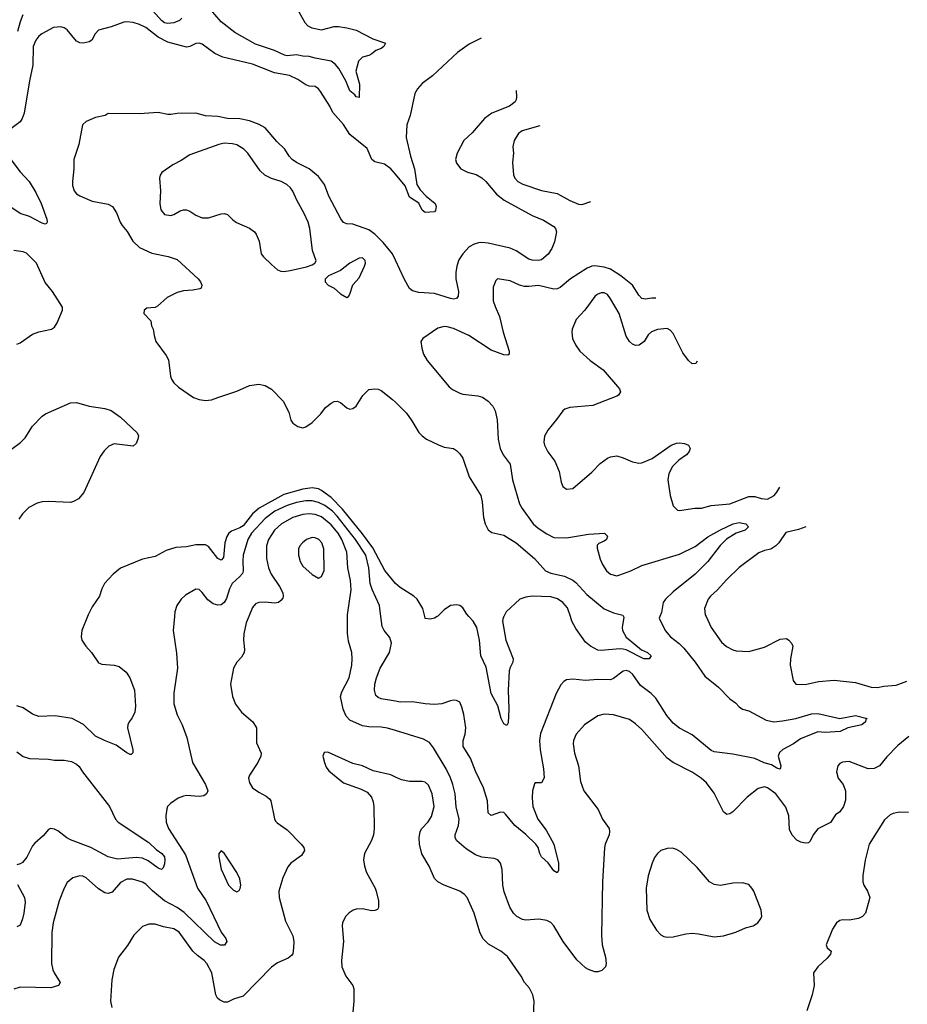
# Model space of a CAD drawing. Header units: inches. Extents: x 1173000 to 1307049, y 522583 to 678455.
# Tile 410 of 617: x 1267607 to 1273260, y 607531 to 613800. Entities that reach past the tile are written whole.
import ezdxf

# ---------------------------------------------------------------- set-up
doc = ezdxf.new("R2010")
doc.units = ezdxf.units.IN
doc.header["$MEASUREMENT"] = 0
for name, color, linetype in [('B2660', 7, 'Continuous'), ('B2661', 7, 'Continuous'), ('B2670', 7, 'Continuous'), ('B2671', 7, 'Continuous')]:
    doc.layers.add(name, color=color, linetype=linetype)

msp = doc.modelspace()

# ---------------------------------------------------------------- linework, layer by layer
at = {"layer": 'B2660', "color": 5}
for points, elevation in [([(1268593.2, 610000), (1268585.3, 609910), (1268606.5, 609766.5), (1268611.8, 609670), (1268588.2, 609511.8), (1268590, 609444.7), (1268610, 609374), (1268641.1, 609310), (1268672.4, 609230), (1268708.8, 609070), (1268791.7, 608930), (1268804.9, 608890), (1268798, 608870), (1268781.1, 608858.9), (1268750, 608853.7), (1268670, 608860.4), (1268650, 608856.9), (1268617.4, 608842.6), (1268567.3, 608810), (1268548.9, 608791.1), (1268544.2, 608775.8), (1268538.7, 608730), (1268540.3, 608690), (1268555.3, 608650), (1268663.3, 608483.4), (1268740.1, 608270), (1268794.8, 608190), (1268890.2, 607990), (1268921, 607950), (1268927.3, 607930), (1268912.2, 607907.8), (1268886.9, 607906.9), (1268848.8, 607928.8), (1268655.6, 608115.6), (1268610, 608146.1), (1268529.8, 608190), (1268453.2, 608253.2), (1268410, 608295.4), (1268390, 608308.2), (1268326.8, 608326.8), (1268290, 608327.8), (1268250, 608306.4), (1268196.1, 608243.9), (1268170, 608236.4), (1268150, 608241), (1268110, 608265.4), (1268030, 608335.6), (1268010, 608346), (1267990, 608347.8), (1267944.9, 608335.1), (1267910, 608305.2), (1267890, 608269.2), (1267858.5, 608190), (1267819.6, 608050), (1267811.4, 607988.6), (1267810.3, 607790), (1267817.8, 607750), (1267826.5, 607730), (1267865.5, 607670), (1267854.8, 607650), (1267804.8, 607635.2), (1267610, 607639.2), (1267570, 607628)], 940), ([(1268039.9, 610000), (1268004, 609910), (1267998.3, 609870), (1268003.6, 609850), (1268028.9, 609810), (1268065.3, 609770), (1268110, 609704.4), (1268130, 609696.4), (1268210, 609690.4), (1268242, 609682), (1268286.5, 609646.5), (1268309.1, 609609.1), (1268338.9, 609530), (1268345.7, 609430), (1268341.3, 609390), (1268324.4, 609355.6), (1268305.3, 609330), (1268295.8, 609310), (1268293.4, 609290), (1268328.4, 609151.6), (1268328.1, 609131.9), (1268318, 609122), (1268310, 609120.5), (1268290, 609131.2), (1268221.1, 609181.1), (1268147, 609210), (1268090, 609238.7), (1268012.8, 609312.8), (1267940.9, 609350), (1267833.4, 609366.6), (1267730, 609363.5), (1267690, 609378), (1267630, 609418.2), (1267590, 609430.8)], 920), ([(1269066.7, 610000), (1269050, 609959.3), (1269034, 609890), (1269032.9, 609850), (1269039.5, 609790), (1269037, 609770), (1269019.6, 609740.4), (1268990.5, 609710), (1268968.7, 609671.3), (1268950.8, 609570), (1268962.8, 609490), (1268982, 609442), (1269021, 609390), (1269092.7, 609330), (1269114.9, 609290), (1269116.5, 609196.5), (1269144.4, 609130), (1269142.4, 609110), (1269123.1, 609070), (1269070.4, 608990), (1269064.9, 608970), (1269070, 608941), (1269090, 608908.4), (1269130, 608880.4), (1269176.5, 608856.5), (1269198.4, 608838.4), (1269206.5, 608826.5), (1269230, 608712), (1269237.5, 608697.5), (1269246.4, 608686.4), (1269310, 608640.5), (1269401, 608550), (1269416, 608530), (1269421, 608510), (1269401.4, 608478.6), (1269333.4, 608430), (1269315.1, 608404.9), (1269283.6, 608336.4), (1269257, 608250), (1269260.3, 608210), (1269300.9, 608060.9), (1269347.1, 607967.1), (1269352.4, 607930), (1269350.5, 607889.5), (1269347.1, 607852.9), (1269339.1, 607840.9), (1269316.3, 607823.7), (1269250, 607794), (1269210, 607767.6), (1269030, 607583), (1268970, 607564), (1268930, 607544.7), (1268910, 607544.7), (1268879.5, 607559.5), (1268867.3, 607570), (1268855.6, 607590), (1268831.1, 607730), (1268799.1, 607790), (1268782, 607810), (1268740.4, 607840.4), (1268709.9, 607869.9), (1268623.5, 607990), (1268590, 608011.3), (1268523.6, 608023.6), (1268470, 608040.3), (1268430, 608041.5), (1268390, 608025.4), (1268333.4, 607970), (1268294.9, 607905.1), (1268237.3, 607830), (1268206.7, 607753.3), (1268193.3, 607686.7), (1268185.5, 607550), (1268194, 607510)], 960), ([(1270000, 609274.2), (1269950.3, 609289.7), (1269910, 609296.1), (1269830, 609297.6), (1269790, 609304.4), (1269710, 609339.7), (1269686.1, 609366.1), (1269667.2, 609410), (1269651.1, 609490), (1269659.6, 609520.4), (1269705.6, 609610), (1269722.7, 609690), (1269725.7, 609730), (1269722, 609770), (1269702, 609842), (1269694, 609894), (1269695.5, 610000)], 960), ([(1270000, 609460.3), (1269910, 609475), (1269890, 609483.5), (1269876.5, 609496.5), (1269866.3, 609530), (1269869.8, 609569.8), (1269879.5, 609610), (1269903.4, 609670), (1269962.7, 609770), (1269975.1, 609830), (1269965.2, 609865.2), (1269929.6, 609910), (1269916.6, 609936.6), (1269907.7, 610000)], 940), ([(1267590, 609137.6), (1267630, 609107.6), (1267670, 609095.6), (1267790, 609091.4), (1267830, 609084.4), (1267890, 609084.4), (1267937, 609077), (1267970, 609060.4), (1267985.5, 609045.5), (1268007.2, 609010), (1268180.3, 608790), (1268217.4, 608710), (1268233.7, 608690), (1268430, 608560.9), (1268476.6, 608516.6), (1268512.4, 608490), (1268529.1, 608470), (1268532.7, 608450), (1268530, 608424), (1268520.7, 608399.3), (1268510, 608389.7), (1268490, 608397.4), (1268425.1, 608445.1), (1268390, 608461.9), (1268350, 608466), (1268230, 608454.6), (1268170, 608469.1), (1268061.1, 608530), (1267930, 608578.5), (1267908.2, 608590), (1267850, 608636), (1267830, 608646.6), (1267804.7, 608650), (1267790, 608644.5), (1267756.1, 608603.9), (1267703.2, 608556.8), (1267690, 608540.4), (1267652.1, 608467.9), (1267625.7, 608434.3), (1267610, 608424.1), (1267590, 608419.2)], 920), ([(1270000, 608977.8), (1269970, 608991.8), (1269858, 609018), (1269790, 609049.2), (1269730, 609063.7), (1269570, 609135.1), (1269545.5, 609134.5), (1269537.3, 609110), (1269548, 609070), (1269559.9, 609039.9), (1269577.1, 609017.1), (1269670, 608941), (1269781.1, 608901.1), (1269820.4, 608880.4), (1269848.6, 608848.6), (1269859, 608819), (1269863.1, 608790), (1269864, 608650), (1269860.3, 608610), (1269847.2, 608572.8), (1269803.7, 608490), (1269797, 608450), (1269802.6, 608410), (1269815.3, 608370), (1269870.3, 608270), (1269877, 608250), (1269892.2, 608190), (1269892.4, 608147.6), (1269885.2, 608134.8), (1269870, 608127.3), (1269850, 608126.3), (1269790, 608138.3), (1269750, 608135.8), (1269730.3, 608129.7), (1269706.1, 608113.9), (1269683, 608090), (1269663, 608050), (1269660.5, 608030), (1269668.9, 607930), (1269657.4, 607810), (1269659.5, 607770), (1269684.2, 607710), (1269728.7, 607650), (1269736, 607630), (1269735.3, 607550), (1269720.7, 607390)], 980), ([(1267593.7, 608293.7), (1267638.4, 608210), (1267641.7, 608181.7), (1267633.7, 608110), (1267625.8, 608074.2), (1267610, 608035.3), (1267590, 608024)], 920)]:
    msp.add_lwpolyline(points, dxfattribs=dict(at, elevation=elevation))
at = {"layer": 'B2660', "color": 5, "elevation": 960}
msp.add_lwpolyline([(1268890, 608508.7), (1268876, 608490), (1268874.8, 608470), (1268890, 608391.3), (1268938, 608290), (1268970, 608257.3), (1268990, 608247.3), (1269005.2, 608254.8), (1269011.8, 608268.2), (1269015.6, 608290), (1269009.5, 608330), (1268990, 608369), (1268910, 608494)], close=True, dxfattribs=at)
at = {"layer": 'B2661', "color": 5}
for points, elevation in [([(1267628.3, 613831.7), (1267610, 613787.3), (1267594.4, 613725.6)], 860), ([(1268640.6, 613810), (1268625.5, 613794.5), (1268590, 613779.9), (1268550, 613775), (1268530, 613780.7), (1268510, 613794.9), (1268456.3, 613856.3)], 860), ([(1269385, 613850), (1269422.4, 613782.4), (1269441.7, 613761.7), (1269467.7, 613747.7), (1269530, 613735.5), (1269610, 613755.9), (1269636.7, 613756.7), (1269690, 613748.9), (1269750, 613732.3), (1269857.1, 613677.1), (1269937.3, 613650), (1269927.3, 613630), (1269910, 613617), (1269876.4, 613603.6), (1269850, 613581.6), (1269830, 613571.8), (1269790, 613562), (1269764.2, 613535.8), (1269748.6, 613471.4), (1269771.5, 613390), (1269770, 613304), (1269750, 613307.8), (1269741.6, 613321.6), (1269710, 613347.7), (1269683.9, 613410), (1269640.6, 613490), (1269616.4, 613516.4), (1269590, 613535.4), (1269490, 613554), (1269450, 613565.9), (1269410, 613567.4), (1269370, 613576.3), (1269310, 613569.9), (1269293.1, 613573.1), (1269230, 613603.9), (1269110, 613644.9), (1268978.1, 613718.1), (1268890, 613786.2), (1268810, 613878.7)], 860), ([(1270000, 612816.1), (1269970.8, 612850.8), (1269930, 612879.5), (1269870, 612895), (1269850.2, 612910.2), (1269819.9, 612979.9), (1269710, 613069.7), (1269670, 613132.9), (1269601.5, 613210), (1269583.1, 613250), (1269523.1, 613343.1), (1269510, 613359.7), (1269490, 613373.5), (1269450, 613376.4), (1269430, 613384.5), (1269379.2, 613419.2), (1269325.1, 613445.1), (1269230, 613462.5), (1269090, 613517.5), (1268902, 613562), (1268850, 613584.2), (1268770, 613645.1), (1268750, 613651), (1268730, 613648.7), (1268691.7, 613628.3), (1268670, 613625.5), (1268550, 613656.1), (1268488.3, 613688.3), (1268410, 613750.6), (1268369.9, 613769.9), (1268330, 613781.6), (1268290, 613787), (1268270, 613785.2), (1268190, 613754.1), (1268110, 613732.5), (1268087.9, 613710), (1268066, 613670), (1268050, 613658.8), (1268011.3, 613650), (1267990, 613652.9), (1267970, 613663.1), (1267910, 613734.6), (1267890, 613748.9), (1267870, 613755.4), (1267822, 613750), (1267748.7, 613710), (1267730, 613695.1), (1267711.2, 613670), (1267693.8, 613630), (1267691.3, 613510), (1267668.9, 613410), (1267636.2, 613203.8), (1267623.2, 613170), (1267609.5, 613150.5), (1267550, 613104)], 880), ([(1270000, 612269.8), (1269981.2, 612310), (1269922.3, 612382.3), (1269870, 612434.6), (1269830, 612461.5), (1269730, 612497.4), (1269690, 612500.5), (1269670, 612508), (1269651.8, 612531.8), (1269575.5, 612675.5), (1269549, 612750), (1269510, 612802.4), (1269451, 612851), (1269370, 612889.8), (1269341.7, 612910), (1269324.2, 612930), (1269296.5, 612976.5), (1269245.2, 613025.2), (1269170, 613111.3), (1269133.4, 613133.4), (1269070, 613155.8), (1269008.9, 613168.9), (1268930, 613171.5), (1268870, 613183.1), (1268790, 613188.6), (1268730, 613204.5), (1268610, 613202.7), (1268570, 613196), (1268550, 613196), (1268490, 613209.6), (1268370, 613199.5), (1268170, 613202), (1268152, 613190), (1268090, 613178), (1268030, 613151.3), (1268007.6, 613130), (1267985.1, 613005.1), (1267951.3, 612910), (1267951.7, 612850), (1267942.8, 612770), (1267944, 612744), (1267953.7, 612710), (1267970, 612690.4), (1267990, 612677.4), (1268070, 612644.4), (1268170, 612624.6), (1268198.4, 612610), (1268224.2, 612570), (1268247.2, 612510), (1268259.5, 612490), (1268291.2, 612451.2), (1268327, 612390), (1268370, 612350.3), (1268450, 612313.6), (1268552.7, 612292.7), (1268610, 612273.1), (1268743.8, 612150), (1268759.3, 612130), (1268768, 612110), (1268762.8, 612090), (1268754.6, 612085.4), (1268710, 612076.9), (1268650, 612073.3), (1268610, 612062.3), (1268546, 612030), (1268484.8, 611975.2), (1268470, 611967.8), (1268417.6, 611962.4), (1268400.5, 611950), (1268397.3, 611930), (1268443.5, 611883.5), (1268447.3, 611850), (1268457.3, 611830), (1268463, 611790), (1268475.5, 611750), (1268541.2, 611661.2), (1268554.8, 611634.8), (1268567.2, 611530), (1268574.6, 611510), (1268588.5, 611488.5), (1268619.6, 611459.6), (1268715.2, 611395.2), (1268750, 611381.8), (1268790, 611374.4), (1268830, 611380.2), (1268870, 611393.6), (1268990, 611435.6), (1269070, 611471.4), (1269130, 611479), (1269170, 611470.3), (1269210, 611448.4), (1269284.9, 611370), (1269320.4, 611300.4), (1269333.4, 611250), (1269347.7, 611230), (1269378, 611210), (1269410, 611202), (1269430, 611207.7), (1269470, 611235.5), (1269526, 611290), (1269556, 611330), (1269590, 611359.3), (1269610, 611368.2), (1269630.3, 611370.3), (1269650, 611363), (1269690, 611328), (1269710, 611319.3), (1269730, 611323.8), (1269750, 611339.1), (1269792.5, 611407.5), (1269830, 611444.9), (1269870, 611450.5), (1269890, 611448), (1269910, 611439.1), (1269982.5, 611382.5), (1270000, 611364.8)], 920), ([(1267550.9, 612910), (1267610, 612831.1), (1267668.8, 612768.8), (1267710, 612700.2), (1267744.6, 612630), (1267779.3, 612530), (1267782, 612510), (1267777.4, 612502.6), (1267770, 612498.9), (1267750, 612504), (1267670, 612546.9), (1267610, 612565.9), (1267550, 612605.7)], 880), ([(1267590, 611734.9), (1267610, 611742.4), (1267690, 611797.4), (1267730, 611812.2), (1267810, 611830.4), (1267830, 611843), (1267846.3, 611870), (1267880.9, 611950), (1267880.9, 611970), (1267815.6, 612070), (1267770, 612127.3), (1267715.3, 612250), (1267650, 612314), (1267630, 612322.5), (1267570, 612330.5)], 920), ([(1267555, 611065), (1267613, 611107), (1267641.7, 611138.3), (1267689, 611211), (1267750, 611274.9), (1267772.7, 611290), (1267930, 611360.2), (1267970, 611363.2), (1268050, 611340.2), (1268150, 611324), (1268190, 611311.3), (1268248.5, 611270), (1268356.1, 611170), (1268364, 611150), (1268360.2, 611130), (1268350, 611102.4), (1268330, 611084.8), (1268210, 611099.2), (1268175.2, 611084.8), (1268144.7, 611055.3), (1268120.9, 611019), (1268015.8, 610790), (1267981.3, 610750), (1267950, 610731.1), (1267930, 610726.2), (1267790, 610732.8), (1267750, 610729.1), (1267719.5, 610720.5), (1267666.2, 610693.8), (1267626.1, 610653.9), (1267601.2, 610618.8)], 880), ([(1270000, 610210.3), (1269933.7, 610293.7), (1269856.1, 610436.1), (1269790, 610526.4), (1269662.7, 610682.7), (1269590, 610758), (1269530, 610802), (1269510, 610811.9), (1269470, 610819.5), (1269410.4, 610810.4), (1269290, 610776.2), (1269132, 610690), (1269090, 610652.6), (1269030, 610577.6), (1269010, 610563.5), (1268956.1, 610543.9), (1268939, 610530), (1268926.6, 610510), (1268914.6, 610470), (1268904.5, 610375.5), (1268890, 610358.9), (1268870, 610369.7), (1268810, 610446.2), (1268790, 610456), (1268730, 610455.3), (1268670, 610443.9), (1268601.3, 610438.7), (1268540.7, 610419.3), (1268470, 610382.3), (1268390, 610365.7), (1268250, 610307.3), (1268201.7, 610270), (1268147.6, 610210), (1268130, 610175.1), (1268114.9, 610130), (1268070, 610062.4), (1268043.9, 610010), (1268039.9, 610000)], 920), ([(1269907.7, 610000), (1269897.8, 610070), (1269852, 610172), (1269839.6, 610210), (1269831, 610310), (1269811.5, 610390), (1269746, 610490), (1269630, 610638.7), (1269599.2, 610670), (1269550, 610706.1), (1269510, 610725.7), (1269470, 610736.2), (1269430, 610736.1), (1269370, 610725.1), (1269310, 610707), (1269231.8, 610670), (1269170, 610623.8), (1269083.1, 610530), (1269059.6, 610490), (1269031.6, 610390), (1269027.6, 610352.4), (1269031.5, 610290), (1269025.7, 610274.3), (1269008.1, 610251.9), (1268960.2, 610210), (1268943.5, 610176.5), (1268925.3, 610114.7), (1268910, 610088.2), (1268890, 610074.5), (1268870, 610072), (1268840.2, 610080.2), (1268806.2, 610106.2), (1268770, 610153.6), (1268750, 610171.8), (1268730, 610173.6), (1268664.2, 610135.8), (1268634.9, 610110), (1268608.2, 610070), (1268595.8, 610030), (1268593.2, 610000)], 940), ([(1269695.5, 610000), (1269695.6, 610010), (1269718.1, 610170), (1269715, 610230), (1269696.8, 610310), (1269690.5, 610410), (1269658.6, 610490), (1269634.7, 610530), (1269590, 610582.5), (1269530, 610633.9), (1269490, 610650.4), (1269450, 610654.6), (1269410, 610648.9), (1269346.5, 610630), (1269275.6, 610590), (1269231, 610550), (1269191, 610490), (1269178.3, 610450), (1269178.6, 610370), (1269191.9, 610310), (1269209.2, 610270), (1269262.3, 610190), (1269283.1, 610150), (1269286, 610130), (1269282.4, 610117.6), (1269270, 610100.9), (1269254.8, 610090), (1269230, 610084.2), (1269170, 610091.5), (1269130, 610089.6), (1269110, 610079.6), (1269090, 610057), (1269066.7, 610000)], 960)]:
    msp.add_lwpolyline(points, dxfattribs=dict(at, elevation=elevation))
for points, elevation in [([(1268910, 613013.2), (1268875, 613005), (1268690, 612940.5), (1268635.9, 612904.1), (1268583.4, 612876.6), (1268512.4, 612827.6), (1268502, 612810), (1268498, 612790), (1268504.9, 612710), (1268499.5, 612630), (1268506.7, 612590), (1268530, 612559.1), (1268570, 612552.7), (1268590, 612559.3), (1268630, 612583), (1268650, 612588.4), (1268670, 612588.4), (1268690, 612580.4), (1268730, 612555.3), (1268770, 612537.6), (1268810, 612537.6), (1268890, 612564.4), (1268910, 612566.4), (1268930, 612560.5), (1268964.6, 612524.6), (1268987.6, 612507.6), (1269071.7, 612471.7), (1269102, 612450), (1269114.2, 612434.2), (1269132.7, 612390), (1269145.5, 612310), (1269159.1, 612290), (1269210, 612240.7), (1269250, 612207.3), (1269270, 612198.8), (1269290, 612196), (1269330, 612204), (1269434.6, 612225.4), (1269470, 612238), (1269488, 612250), (1269495.3, 612264.7), (1269471.1, 612331.1), (1269454.5, 612470), (1269444.2, 612510), (1269417.6, 612570), (1269372.2, 612650), (1269347.9, 612707.9), (1269331.5, 612730), (1269309.6, 612750), (1269273.6, 612770), (1269210, 612788.9), (1269168, 612810), (1269138.5, 612838.5), (1269060.9, 612950), (1269034.8, 612974.8), (1268990, 613002.3), (1268962.7, 613010)], 940), ([(1269790, 612283.7), (1269770, 612280.9), (1269710, 612249.5), (1269650, 612203.7), (1269574, 612170), (1269552.7, 612147.3), (1269552, 612130), (1269572, 612110), (1269610, 612091), (1269650, 612054.8), (1269690, 612031.3), (1269702, 612038), (1269710, 612052), (1269728, 612112), (1269770, 612157.3), (1269802.9, 612230), (1269809.4, 612250), (1269806.8, 612266.8)], 940), ([(1269470, 610502), (1269434.8, 610490), (1269407.7, 610470), (1269390.7, 610450), (1269383.8, 610430), (1269383.1, 610390), (1269392.7, 610350), (1269410, 610320.5), (1269470, 610268), (1269510, 610244.9), (1269530, 610254), (1269546.3, 610293.7), (1269544.7, 610430), (1269532.2, 610470), (1269513.3, 610490), (1269490, 610500.4)], 980)]:
    msp.add_lwpolyline(points, close=True, dxfattribs=dict(at, elevation=elevation))
at = {"layer": 'B2670', "color": 5}
for points, elevation in [([(1271684.5, 610000), (1271680.5, 609990), (1271718, 609910), (1271751.8, 609870), (1271807.6, 609827.6), (1271837.3, 609797.3), (1271908.9, 609710), (1271970, 609620.3), (1272057.1, 609550), (1272130, 609474.9), (1272166.8, 609450), (1272190, 609424), (1272210, 609410.6), (1272250, 609398.7), (1272360.5, 609340.5), (1272410, 609330.2), (1272464.8, 609335.2), (1272550, 609350.2), (1272650, 609379.5), (1272690, 609382.4), (1272830, 609350.2), (1272930, 609368.9), (1273004.7, 609350), (1272996.8, 609343.2), (1272993, 609330), (1272970, 609309.8), (1272881, 609290), (1272833.3, 609266.7), (1272738, 609262), (1272690, 609265.4), (1272579.5, 609220.5), (1272534.9, 609190), (1272466.6, 609153.4), (1272446.5, 609133.5), (1272438.3, 609110), (1272453.7, 609050), (1272450, 609028), (1272430, 609033.7), (1272395.2, 609055.2), (1272347.8, 609067.8), (1272290, 609096.4), (1272150, 609122.3), (1272030, 609138.7), (1272010, 609146.4), (1271890, 609246.3), (1271810, 609289.8), (1271770, 609321.4), (1271729.4, 609369.4), (1271659.1, 609479.1), (1271628.7, 609510), (1271560.3, 609560.3), (1271511.6, 609630), (1271490, 609649.8), (1271470, 609655.8), (1271450, 609651.8), (1271390, 609605.8), (1271370, 609597), (1271290, 609597.8), (1271210, 609591.8), (1271130, 609601.3), (1271090, 609596.2), (1271073.4, 609586.6), (1271054.3, 609565.7), (1271024.2, 609510), (1270924.7, 609255.3), (1270918.2, 609210), (1270921.2, 609150), (1270943.9, 609030), (1270947.2, 608972.8), (1270930, 608940.9), (1270890, 608940.9), (1270885.8, 608934.2), (1270873.1, 608890), (1270870, 608846), (1270875.9, 608790), (1270908.1, 608710), (1270960, 608640), (1271008.2, 608550), (1271039.5, 608430), (1271038.4, 608381.6), (1271030, 608368.5), (1271010, 608381), (1270972, 608431.9), (1270929.7, 608470), (1270919.7, 608490), (1270909.7, 608530), (1270893.5, 608550), (1270830, 608612.4), (1270760.9, 608670), (1270701.6, 608741.6), (1270690, 608751.1), (1270670, 608753.5), (1270610, 608733.3), (1270591.6, 608750), (1270587, 608827), (1270560.5, 608910), (1270510, 609015.1), (1270477.7, 609097.7), (1270432.6, 609172.6), (1270430.8, 609210), (1270445.3, 609250), (1270447.8, 609290), (1270434.9, 609374.9), (1270423, 609423), (1270410, 609454), (1270390, 609466), (1270370, 609466.6), (1270350, 609463.7), (1270295.9, 609444.1), (1270250, 609440.3), (1270190, 609443.7), (1270110, 609456.2), (1270030, 609455.4), (1270000, 609460.3)], 940), ([(1270266.4, 610000), (1270250, 609988.9), (1270222.5, 609982.5), (1270190, 609986.6), (1270186.6, 610000)], 920), ([(1270690.4, 610000), (1270686.8, 609993.2), (1270682.4, 609970), (1270702.4, 609850), (1270750.5, 609730), (1270747.3, 609710), (1270730, 609675.3), (1270725.5, 609654.5), (1270719.1, 609530), (1270722.7, 609410), (1270718, 609322), (1270710, 609305.1), (1270690, 609317), (1270673.3, 609350), (1270651.5, 609431.5), (1270610.5, 609510.5), (1270577.7, 609677.7), (1270544.5, 609750), (1270536.5, 609850), (1270517.7, 609930), (1270496, 609970), (1270468, 610000)], 920), ([(1271452, 610000), (1271454.7, 609994.7), (1271443.6, 609930), (1271445.7, 609910), (1271469.3, 609869.3), (1271567.7, 609787.7), (1271605.5, 609770), (1271628.2, 609750), (1271616.3, 609730), (1271582, 609730), (1271470, 609787.6), (1271450, 609792.8), (1271430, 609794.3), (1271310, 609782.4), (1271290, 609786), (1271242.7, 609810), (1271210, 609835.6), (1271150, 609922.7), (1271124.6, 609970), (1271114.3, 610000)], 920), ([(1271978.3, 610000), (1272010.4, 609930), (1272076.9, 609836.9), (1272109.1, 609809.1), (1272150, 609786.7), (1272170, 609780.3), (1272250, 609777.6), (1272350, 609803.7), (1272450, 609854.9), (1272490, 609860.7), (1272506, 609850), (1272522.8, 609830), (1272530.4, 609810.4), (1272515.8, 609730), (1272513.7, 609690), (1272532.4, 609592.4), (1272550, 609568.2), (1272610, 609566.3), (1272693.6, 609586.4), (1272793.5, 609593.5), (1272930, 609579.1), (1273030, 609549.2), (1273070, 609548.2), (1273110, 609556.5), (1273190, 609563.2), (1273258, 609588.2)], 960), ([(1273270, 609235.8), (1273200.7, 609179.3), (1273130, 609107.3), (1273083, 609050), (1273050, 609031.3), (1273010, 609029.7), (1272890, 609076.8), (1272847.8, 609072.2), (1272830, 609063.7), (1272818, 609050), (1272808.2, 609010), (1272819.1, 608970), (1272850.6, 608930), (1272866.4, 608890), (1272867, 608830), (1272854.3, 608790), (1272830, 608755.1), (1272803.2, 608736.8), (1272771.6, 608688.4), (1272691.3, 608648.7), (1272660.4, 608610), (1272641.6, 608570), (1272630, 608558.4), (1272610, 608556.9), (1272582, 608562), (1272556.6, 608576.6), (1272527.2, 608607.2), (1272510, 608644), (1272505.5, 608730), (1272486.6, 608786.6), (1272421.8, 608870), (1272370, 608908.9), (1272350, 608914.8), (1272310, 608904.2), (1272239.5, 608850), (1272150, 608756.2), (1272130, 608742.9), (1272110, 608739.5), (1272090, 608756), (1272030, 608874), (1271980.8, 608940.8), (1271948, 608970), (1271890, 609008.5), (1271769.5, 609070), (1271730, 609096.9), (1271570, 609280.5), (1271530, 609316.3), (1271490, 609344.2), (1271390, 609374.7), (1271330, 609377.6), (1271290, 609367.6), (1271204.4, 609310), (1271150.4, 609250), (1271134, 609210), (1271132, 609190), (1271141.1, 609130), (1271166, 609050), (1271179.5, 608950), (1271200.4, 608890), (1271290.4, 608770), (1271319.3, 608710), (1271360.4, 608650), (1271364.4, 608630), (1271362.4, 608610), (1271336.4, 608550), (1271332.1, 608527.9), (1271318.3, 608310), (1271313.4, 607970), (1271317, 607910), (1271337.6, 607830), (1271343, 607790), (1271337.3, 607770), (1271314.6, 607745.4), (1271290, 607737), (1271270, 607738), (1271230, 607751.6), (1271210, 607763.6), (1271154.6, 607814.6), (1271068.7, 607930), (1271010, 608029.5), (1270990, 608052), (1270964.4, 608064.4), (1270913.4, 608073.4), (1270830, 608066.6), (1270810, 608069.8), (1270773.6, 608090), (1270752.6, 608110), (1270728.6, 608150), (1270692.7, 608247.3), (1270684.2, 608290), (1270680.5, 608390), (1270670, 608429), (1270652, 608450), (1270630, 608458.4), (1270550, 608468), (1270510, 608483), (1270450, 608520.5), (1270390.6, 608570.6), (1270380.9, 608590), (1270381.1, 608610), (1270402, 608670), (1270406.6, 608710), (1270388.1, 608788.1), (1270379.8, 608870), (1270365.2, 608930), (1270351.6, 608971.6), (1270322.7, 609030), (1270243.5, 609163.5), (1270217.3, 609197.3), (1270178.7, 609218.7), (1270000, 609274.2)], 960), ([(1270877, 607403), (1270883.6, 607550), (1270874.5, 607590), (1270853.3, 607633.3), (1270822.7, 607670), (1270800.7, 607710), (1270714.3, 607834.3), (1270671.8, 607870), (1270593.5, 607913.5), (1270556.3, 607950), (1270537.4, 607990), (1270502.6, 608110), (1270457.6, 608210), (1270440.7, 608230), (1270410, 608251.1), (1270310, 608288.2), (1270269.6, 608310), (1270250, 608332.3), (1270215.8, 608410), (1270169, 608489), (1270153.5, 608550), (1270151.1, 608590), (1270156.9, 608630), (1270168, 608650), (1270208, 608692), (1270230, 608726), (1270246, 608790), (1270233.8, 608870), (1270210, 608925.1), (1270190, 608944.2), (1270170, 608949.7), (1270090, 608948.4), (1270039.4, 608959.4), (1270000, 608977.8)], 980), ([(1273268.1, 608751.9), (1273210, 608753.6), (1273170, 608746.6), (1273150, 608736), (1273114.7, 608705.3), (1273018, 608550), (1272992.4, 608447.6), (1272977, 608350), (1272976.4, 608310), (1272982.4, 608290), (1273007, 608250), (1273021.6, 608210), (1272993.4, 608110), (1272974.8, 608090), (1272950, 608077), (1272890, 608067), (1272850, 608069.3), (1272830, 608065.2), (1272810, 608049), (1272784, 608010), (1272744, 607910), (1272750.7, 607890.7), (1272774.8, 607870), (1272770.6, 607850.6), (1272750, 607824.2), (1272690.4, 607770), (1272662.8, 607730), (1272666.8, 607650), (1272654.8, 607590), (1272620.7, 607490)], 980)]:
    msp.add_lwpolyline(points, dxfattribs=dict(at, elevation=elevation))
at = {"layer": 'B2670', "color": 5, "elevation": 980}
msp.add_lwpolyline([(1271764.7, 608524.7), (1271730, 608522.7), (1271690, 608509.2), (1271668.7, 608491.3), (1271650, 608465.2), (1271634.4, 608430), (1271610, 608348.7), (1271598, 608270), (1271601.3, 608130), (1271620.4, 608070), (1271662, 608002), (1271690, 607973), (1271710, 607961.6), (1271730, 607957.6), (1271770, 607959.5), (1271850, 607978.7), (1271890, 607983.1), (1271930, 607980.4), (1272030, 607959.3), (1272090, 607966), (1272168.7, 607990), (1272230, 608017.3), (1272278, 608030), (1272308.7, 608050), (1272324, 608070), (1272333.2, 608090), (1272329.2, 608130), (1272282, 608250), (1272270, 608269.2), (1272250, 608293.2), (1272210, 608304.5), (1272150, 608301.6), (1272070, 608288), (1272030, 608293), (1272000.7, 608310), (1271921.1, 608401.1), (1271820.1, 608500.1), (1271790, 608517.2)], close=True, dxfattribs=at)
at = {"layer": 'B2671', "color": 5}
for points, elevation in [([(1270546.1, 613683.3), (1270470, 613643.8), (1270394.6, 613590), (1270236.9, 613443.1), (1270170, 613392.6), (1270140, 613360), (1270123.2, 613330), (1270093.1, 613190), (1270072.8, 613130), (1270068.8, 613050), (1270095.9, 612930), (1270120.7, 612850), (1270137.6, 612750), (1270157.6, 612717.6), (1270196.3, 612676.3), (1270254.1, 612630), (1270259.8, 612610), (1270255.8, 612584.2), (1270250, 612575.8), (1270190, 612572.5), (1270170, 612586.5), (1270150, 612632), (1270090, 612670.9), (1270062.2, 612742.2), (1270000, 612816.1)], 880), ([(1270769.7, 613348.7), (1270771.2, 613308.8), (1270770.2, 613290), (1270763.2, 613276.8), (1270726.4, 613250), (1270614.7, 613205.3), (1270567.4, 613170), (1270490, 613079.7), (1270436.5, 613030), (1270392.4, 612950), (1270383.8, 612910), (1270390, 612886), (1270417.3, 612850), (1270458.8, 612830), (1270514.9, 612814.9), (1270550, 612793.8), (1270576.1, 612770), (1270644.2, 612690), (1270692.4, 612650), (1270870, 612553.4), (1270944, 612524), (1271010, 612482.8), (1271020.6, 612470), (1271025.4, 612450), (1271013.8, 612386.2), (1270996.4, 612343.6), (1270974, 612306), (1270930, 612271), (1270910, 612266.6), (1270871, 612269), (1270850, 612275.8), (1270770, 612328.7), (1270730, 612345.4), (1270590, 612376.3), (1270550, 612380.9), (1270530, 612378.3), (1270501.8, 612370), (1270470, 612353.2), (1270429, 612310), (1270405.1, 612270), (1270391.2, 612230), (1270384.7, 612190), (1270384.3, 612150), (1270402.8, 612070), (1270399.6, 612040.4), (1270390, 612023.8), (1270370, 612019.5), (1270350, 612023.7), (1270250, 612057.2), (1270150, 612062.6), (1270110, 612073), (1270090, 612087.6), (1270056, 612150), (1270000, 612269.8)], 920), ([(1270919.3, 613125), (1270807.7, 613092.3), (1270785, 613075), (1270768.2, 613051.8), (1270757.4, 613030), (1270749, 612991), (1270751.3, 612950), (1270746, 612890), (1270751.3, 612811.3), (1270761.5, 612790), (1270780.3, 612770), (1270812.5, 612752.5), (1270930, 612711.3), (1271030, 612692.3), (1271110, 612648), (1271165.1, 612625.1), (1271190, 612623.2), (1271243.8, 612641.9)], 940), ([(1271658.2, 612026.4), (1271632.8, 612027.2), (1271590, 612019.8), (1271570, 612024.4), (1271550, 612046.6), (1271509.9, 612110), (1271435.6, 612170), (1271370, 612210.7), (1271330, 612223.4), (1271270, 612231.9), (1271250, 612229.9), (1271222.3, 612217.7), (1271115.3, 612150), (1271050, 612095), (1271030, 612087.1), (1271010, 612084.4), (1270912.4, 612107.6), (1270850, 612100.3), (1270821.4, 612101.4), (1270789.8, 612109.8), (1270730, 612137.4), (1270651, 612149), (1270640.7, 612139.3), (1270623.5, 612096.5), (1270623.7, 612010), (1270634.4, 611974.4), (1270663.1, 611910), (1270687, 611810), (1270724.9, 611690), (1270724.7, 611670), (1270715.2, 611664.8), (1270690, 611665.6), (1270610, 611695.1), (1270467.6, 611790), (1270370, 611834.5), (1270330, 611844.4), (1270310, 611845.4), (1270270, 611835.8), (1270174, 611770), (1270163, 611750), (1270168.3, 611708.3), (1270179.1, 611670), (1270202, 611630), (1270342, 611462), (1270364.4, 611444.4), (1270410, 611422.6), (1270430, 611416.5), (1270524.8, 611404.8), (1270555.6, 611395.6), (1270591.9, 611371.9), (1270619.9, 611339.9), (1270634.4, 611310), (1270647.9, 611252.1), (1270654, 611130), (1270666.7, 611070), (1270687, 611030), (1270731.7, 610970), (1270746.5, 610870), (1270790, 610717.3), (1270806.5, 610686.5), (1270878, 610590), (1270910, 610562.3), (1270965.3, 610525.3), (1271010, 610503.2), (1271090, 610500.2), (1271230, 610523.8), (1271332, 610530), (1271350.8, 610510.8), (1271344.7, 610490), (1271330, 610479), (1271295.5, 610464.5), (1271285.8, 610454.2), (1271285.1, 610434.9), (1271304.3, 610364.3), (1271318.7, 610330), (1271344.9, 610290), (1271370, 610268.7), (1271410, 610259.5), (1271430, 610264.6), (1271499.3, 610290), (1271570, 610325.5), (1271810, 610397.4), (1271910, 610445), (1271990, 610507.7), (1272070, 610552), (1272151.6, 610590), (1272190, 610597.6), (1272230.8, 610590), (1272248, 610570), (1272228, 610550), (1272169.4, 610530.6), (1272107.6, 610492.4), (1272068.1, 610451.9), (1271990, 610351), (1271910.1, 610269.9), (1271770, 610157.8), (1271719.7, 610110), (1271705.2, 610090), (1271694.8, 610025.2), (1271684.5, 610000)], 940), ([(1271921.4, 611625.2), (1271914, 611610), (1271890, 611609.7), (1271865.6, 611630), (1271830, 611678), (1271770, 611802.7), (1271750, 611822.7), (1271730, 611832.7), (1271670, 611827.3), (1271630, 611813), (1271610, 611794), (1271584.4, 611750), (1271553.4, 611726.6), (1271530, 611725.4), (1271510, 611734.7), (1271490, 611751.6), (1271470, 611784.5), (1271424.7, 611930), (1271370, 612022), (1271350, 612049.4), (1271330, 612060.7), (1271310, 612061.6), (1271284.9, 612050), (1271270, 612037), (1271207, 611950), (1271152.2, 611890), (1271126.4, 611830), (1271123.1, 611810), (1271128.5, 611770), (1271146.4, 611730), (1271174.9, 611690), (1271240.5, 611630), (1271324, 611570), (1271426.8, 611450), (1271434, 611430), (1271421, 611410), (1271410, 611402.7), (1271257.3, 611342.7), (1271110.4, 611329.7), (1271079.9, 611320.1), (1271065.5, 611310), (1271026.5, 611253.5), (1270970, 611186), (1270950, 611148.7), (1270944.6, 611110), (1270948.9, 611090), (1270970, 611047.7), (1271016.3, 610990), (1271042.8, 610922.8), (1271055.6, 610855.6), (1271067.2, 610827.2), (1271090, 610810.7), (1271130, 610814.8), (1271250, 610919.5), (1271304.9, 610975.1), (1271350, 611008), (1271370, 611017.3), (1271410, 611022), (1271450, 611010.4), (1271510, 610984.4), (1271550, 610976.4), (1271570, 610979.3), (1271634.5, 611005.5), (1271757.2, 611090), (1271790, 611103.8), (1271810, 611106), (1271840.9, 611100.9), (1271866, 611090), (1271877.3, 611070), (1271870.6, 611050), (1271853, 611030), (1271805.1, 610994.9), (1271764.7, 610955.3), (1271742.3, 610910), (1271735.6, 610870), (1271750.3, 610770), (1271770, 610704.7), (1271797.3, 610677.3), (1271810, 610674), (1271906, 610690), (1271950, 610689.1), (1272010, 610705.8), (1272130, 610716.5), (1272250, 610763), (1272290, 610763.2), (1272330, 610750.3), (1272370, 610746.5), (1272413, 610770), (1272430, 610790.5), (1272447.4, 610823.7)], 960), ([(1270000, 611364.8), (1270070, 611294), (1270105.6, 611245.6), (1270150, 611170.6), (1270170.5, 611150), (1270197.3, 611130), (1270273.7, 611093.7), (1270310, 611078.9), (1270370, 611068.7), (1270390, 611057), (1270410, 611036.4), (1270430, 611007.7), (1270470, 610888.2), (1270543.9, 610770), (1270553.2, 610730), (1270560.2, 610630), (1270571.3, 610590), (1270591, 610551), (1270615.2, 610535.2), (1270690, 610516.9), (1270770, 610468.4), (1270886.2, 610370), (1270956.5, 610290), (1270990, 610275.2), (1271077.7, 610257.7), (1271130, 610230.3), (1271150, 610215.6), (1271219.8, 610139.8), (1271330, 610048.7), (1271390, 610023), (1271447.9, 610007.9), (1271452, 610000)], 920), ([(1272613, 610571.3), (1272566.6, 610553.4), (1272485.5, 610534.5), (1272442.8, 610470), (1272422.8, 610450), (1272391.5, 610428.5), (1272350, 610420.5), (1272315.2, 610404.8), (1272190, 610312.8), (1272110, 610235.4), (1272050, 610168.2), (1272007, 610130), (1271992.2, 610110), (1271968.4, 610050), (1271973.7, 610010), (1271978.3, 610000)], 960), ([(1270186.6, 610000), (1270174, 610050), (1270138.8, 610110), (1270118, 610130), (1270030, 610184.3), (1270000.2, 610210), (1270000, 610210.3)], 920), ([(1270468, 610000), (1270454.5, 610014.5), (1270430, 610055.3), (1270410.4, 610070.4), (1270390, 610074.3), (1270350.8, 610070), (1270310, 610042), (1270270, 610002.4), (1270266.4, 610000)], 920), ([(1271114.3, 610000), (1271095.3, 610055.3), (1271065.7, 610090), (1271032.9, 610112.9), (1270990, 610125.4), (1270870, 610128.8), (1270830, 610123.2), (1270791.7, 610110), (1270706.3, 610030), (1270690.4, 610000)], 920)]:
    msp.add_lwpolyline(points, dxfattribs=dict(at, elevation=elevation))

doc.saveas('drawing.dxf')
